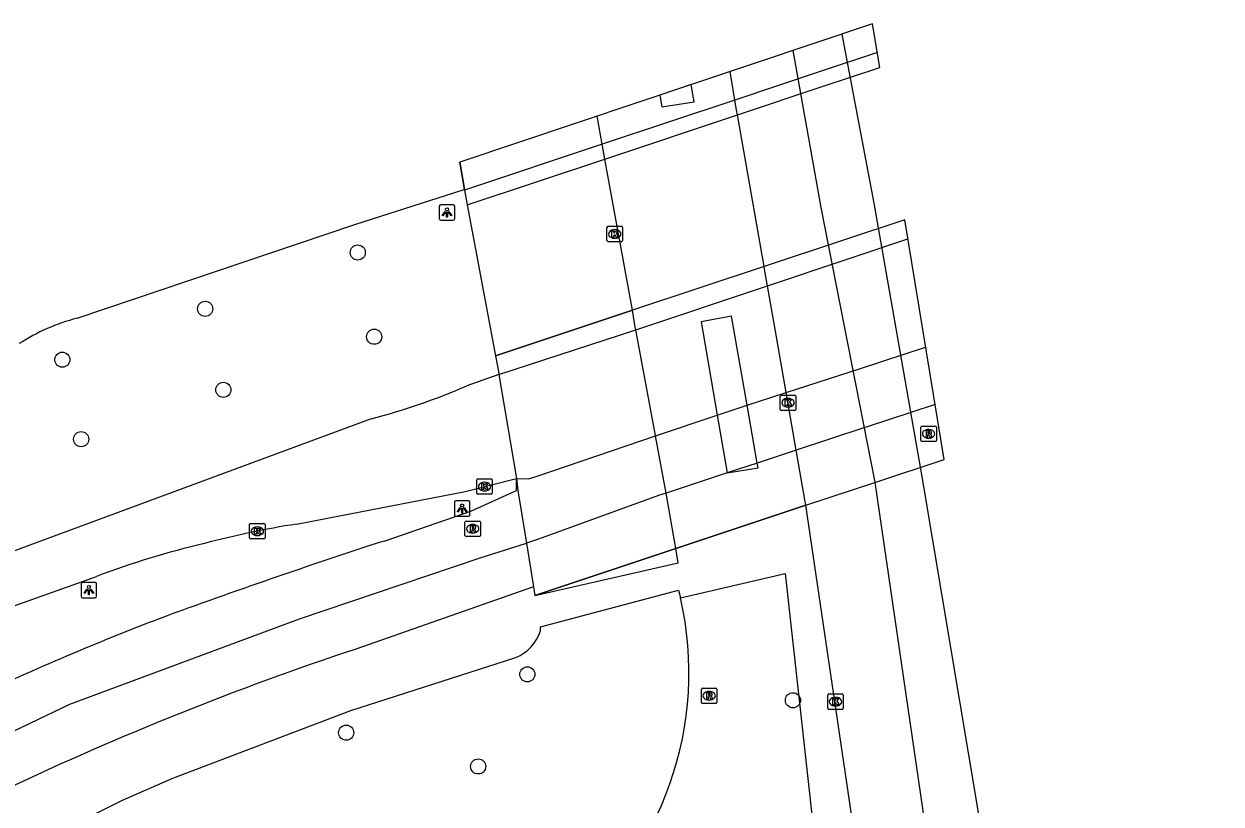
# Model space of a CAD drawing. Extents: x 160732 to 162105, y 387428 to 388479.
# Drawn here: x 162027.5 to 162104.9, y 388428.1 to 388478.6 of the extents above; entities that cross this region are included whole.
import ezdxf

# ---------------------------------------------------------------- set-up
doc = ezdxf.new("R2010")
doc.units = 0
for name, color, linetype in [('IMGEO_Berm_groen', 7, 'Continuous'), ('IMGEO_Boom', 7, 'Continuous'), ('IMGEO_Dek', 7, 'Continuous'), ('IMGEO_Fietspad_gesloten', 7, 'Continuous'), ('IMGEO_Hek', 7, 'Continuous'), ('IMGEO_Kolk', 7, 'Continuous'), ('IMGEO_Lichtpunt', 7, 'Continuous'), ('IMGEO_Loofbos', 7, 'Continuous'), ('IMGEO_Pijler', 7, 'Continuous'), ('IMGEO_Rijbaan_regionaal_gesloten', 7, 'Continuous'), ('IMGEO_Rioolput', 7, 'Continuous'), ('IMGEO_Verkeerseiland_groen', 7, 'Continuous'), ('IMGEO_Voetpad_open', 7, 'Continuous')]:
    doc.layers.add(name, color=color, linetype=linetype)

msp = doc.modelspace()

# ---------------------------------------------------------------- linework, layer by layer
at = {"layer": 'IMGEO_Berm_groen'}
for points in [[(162060.446, 388442.172), (162060.538, 388441.61), (162069.801, 388443.718), (162069.648, 388444.639), (162069.023, 388448.233), (162068.344, 388451.925), (162068.339, 388451.95), (162067.056, 388458.803), (162067.025, 388458.969), (162066.846, 388460.057), (162065.067, 388469.848), (162064.897, 388470.803), (162064.572, 388472.629)], [(162069.952, 388441.454), (162076.72, 388443.022), (162078.59, 388426.252)], [(162060.904, 388439.311), (162060.903, 388439.571), (162069.835, 388441.938), (162069.952, 388441.454)], [(161980.578, 388402.259), (161985.563, 388405.228), (161993.191, 388409.273), (162000, 388412.17), (162002.849, 388413.382), (162006.384, 388415.388), (162009.399, 388416.904), (162018.639, 388420.731), (162033.856, 388428.36), (162037.113, 388429.776), (162048.619, 388434.158), (162059.301, 388437.589)]]:
    msp.add_lwpolyline(points, dxfattribs=at)
msp.add_arc((162058.187, 388440.233), 2.869, 292.84433, 341.25509, dxfattribs=at)
at = {"layer": 'IMGEO_Boom'}
for centre in [(162049.078, 388463.796), (162039.206, 388460.157), (162050.142, 388458.348), (162029.968, 388456.862), (162040.384, 388454.913), (162031.183, 388451.719), (162060.046, 388436.499), (162077.227, 388434.822), (162048.33, 388432.726), (162056.869, 388430.542)]:
    msp.add_circle(centre, 0.489, dxfattribs=at)
at = {"layer": 'IMGEO_Dek'}
for points in [[(162082.844, 388475.779), (162082.384, 388478.59), (162055.675, 388469.651), (162055.973, 388467.88), (162055.98, 388467.838), (162056.146, 388466.874), (162065.067, 388469.848), (162073.635, 388472.707), (162079.18, 388474.557)], [(162087.001, 388450.408), (162084.459, 388465.921), (162080.502, 388464.604), (162075.365, 388462.894), (162066.846, 388460.057), (162057.993, 388457.11), (162058.172, 388456.092), (162058.206, 388455.894), (162059.344, 388449.166), (162059.43, 388448.391), (162059.945, 388445.24), (162059.985, 388444.992), (162060.446, 388442.172), (162060.538, 388441.61), (162069.648, 388444.639), (162078.071, 388447.439), (162082.582, 388448.939)]]:
    msp.add_lwpolyline(points, close=True, dxfattribs=at)
at = {"layer": 'IMGEO_Fietspad_gesloten'}
for points in [[(162086.418, 388453.967), (162084.848, 388453.45), (162082.103, 388452.545), (162081.879, 388452.471), (162077.446, 388451.01), (162074.92, 388450.177), (162072.963, 388449.532), (162069.023, 388448.233), (162068.529, 388448.07), (162060.776, 388445.244), (162059.985, 388444.992)], [(162050.78, 388445.128), (162056.395, 388447.056), (162059.353, 388448.394), (162059.344, 388449.166)], [(162059.344, 388449.166), (162059.43, 388448.391), (162059.945, 388445.24), (162059.985, 388444.992)], [(161987.359, 388413.013), (161989.854, 388414.061), (162001.333, 388419.333), (162003.581, 388420.941), (162021.115, 388430.113), (162030.453, 388434.571), (162045.305, 388440.102), (162056.922, 388444.017), (162059.985, 388444.992)]]:
    msp.add_lwpolyline(points, dxfattribs=at)
for centre, radius, start, end in [((162172.089, 388070.568), 393.715, 107.94565, 110.17695), ((162103.961, 388264.098), 188.583, 111.02927, 115.00316)]:
    msp.add_arc(centre, radius, start, end, dxfattribs=at)
at = {"layer": 'IMGEO_Hek'}
for points in [[(162079.18, 388474.557), (162082.844, 388475.779)], [(162073.635, 388472.707), (162079.18, 388474.557)], [(162065.067, 388469.848), (162073.635, 388472.707)], [(162056.146, 388466.874), (162065.067, 388469.848)], [(162084.459, 388465.921), (162080.502, 388464.604)], [(162080.502, 388464.604), (162075.365, 388462.894)], [(162075.365, 388462.894), (162066.846, 388460.057)], [(162057.993, 388457.11), (162066.846, 388460.057)], [(162082.582, 388448.939), (162087.001, 388450.408)], [(162078.071, 388447.439), (162082.582, 388448.939)], [(162078.071, 388447.439), (162069.648, 388444.639)], [(162069.648, 388444.639), (162060.538, 388441.61)]]:
    msp.add_lwpolyline(points, dxfattribs=at)
at = {"layer": 'IMGEO_Kolk'}
for p, q in [((162065.199, 388464.574), (162065.199, 388465.426)), ((162065.274, 388465.5), (162066.126, 388465.5)), ((162066.2, 388465.426), (162066.2, 388464.574)), ((162065.71, 388464.72), (162065.685, 388464.72)), ((162065.687, 388465.28), (162065.712, 388465.28)), ((162066.126, 388464.5), (162065.274, 388464.5)), ((162076.408, 388453.65), (162076.408, 388454.502)), ((162076.483, 388454.576), (162077.335, 388454.576)), ((162076.896, 388454.356), (162076.921, 388454.356)), ((162077.409, 388454.502), (162077.409, 388453.65)), ((162077.335, 388453.576), (162076.483, 388453.576)), ((162076.919, 388453.796), (162076.894, 388453.796)), ((162056.778, 388448.228), (162056.778, 388449.08)), ((162056.853, 388449.154), (162057.705, 388449.154)), ((162057.266, 388448.934), (162057.291, 388448.934)), ((162057.779, 388449.08), (162057.779, 388448.228)), ((162057.705, 388448.154), (162056.853, 388448.154)), ((162057.289, 388448.374), (162057.264, 388448.374)), ((162042.082, 388445.338), (162042.082, 388446.19)), ((162042.157, 388446.264), (162043.009, 388446.264)), ((162043.083, 388446.19), (162043.083, 388445.338)), ((162042.593, 388445.484), (162042.568, 388445.484)), ((162042.57, 388446.044), (162042.595, 388446.044)), ((162043.009, 388445.264), (162042.157, 388445.264)), ((162079.555, 388435.232), (162080.407, 388435.232)), ((162079.48, 388434.306), (162079.48, 388435.158)), ((162079.991, 388434.452), (162079.966, 388434.452)), ((162079.968, 388435.012), (162079.993, 388435.012)), ((162080.481, 388435.158), (162080.481, 388434.306)), ((162080.407, 388434.232), (162079.555, 388434.232))]:
    msp.add_line(p, q, dxfattribs=at)
for points in [[(162065.199, 388464.574), (162065.199, 388465.426)], [(162065.274, 388465.5), (162066.126, 388465.5)], [(162066.2, 388465.426), (162066.2, 388464.574)], [(162065.52, 388465.2), (162065.643, 388465.2), (162065.643, 388465.049), (162065.773, 388465.2), (162065.937, 388465.2), (162065.791, 388465.049), (162065.944, 388464.8), (162065.792, 388464.8), (162065.707, 388464.964), (162065.643, 388464.897), (162065.643, 388464.8), (162065.52, 388464.8), (162065.52, 388465.2)], [(162066.126, 388464.5), (162065.274, 388464.5)], [(162076.408, 388453.65), (162076.408, 388454.502)], [(162076.483, 388454.576), (162077.335, 388454.576)], [(162076.729, 388454.276), (162076.852, 388454.276), (162076.852, 388454.125), (162076.982, 388454.276), (162077.146, 388454.276), (162077, 388454.125), (162077.153, 388453.876), (162077.001, 388453.876), (162076.916, 388454.04), (162076.852, 388453.973), (162076.852, 388453.876), (162076.729, 388453.876), (162076.729, 388454.276)], [(162077.409, 388454.502), (162077.409, 388453.65)], [(162077.335, 388453.576), (162076.483, 388453.576)], [(162056.778, 388448.228), (162056.778, 388449.08)], [(162056.853, 388449.154), (162057.705, 388449.154)], [(162057.099, 388448.854), (162057.222, 388448.854), (162057.222, 388448.703), (162057.352, 388448.854), (162057.516, 388448.854), (162057.37, 388448.703), (162057.523, 388448.454), (162057.371, 388448.454), (162057.286, 388448.618), (162057.222, 388448.551), (162057.222, 388448.454), (162057.099, 388448.454), (162057.099, 388448.854)], [(162057.779, 388449.08), (162057.779, 388448.228)], [(162057.705, 388448.154), (162056.853, 388448.154)], [(162042.082, 388445.338), (162042.082, 388446.19)], [(162042.157, 388446.264), (162043.009, 388446.264)], [(162043.083, 388446.19), (162043.083, 388445.338)], [(162042.403, 388445.964), (162042.526, 388445.964), (162042.526, 388445.813), (162042.656, 388445.964), (162042.82, 388445.964), (162042.674, 388445.813), (162042.827, 388445.564), (162042.675, 388445.564), (162042.59, 388445.728), (162042.526, 388445.661), (162042.526, 388445.564), (162042.403, 388445.564), (162042.403, 388445.964)], [(162043.009, 388445.264), (162042.157, 388445.264)], [(162079.555, 388435.232), (162080.407, 388435.232)], [(162079.48, 388434.306), (162079.48, 388435.158)], [(162079.801, 388434.932), (162079.924, 388434.932), (162079.924, 388434.781), (162080.054, 388434.932), (162080.218, 388434.932), (162080.072, 388434.781), (162080.225, 388434.532), (162080.073, 388434.532), (162079.988, 388434.696), (162079.924, 388434.629), (162079.924, 388434.532), (162079.801, 388434.532), (162079.801, 388434.932)], [(162080.481, 388435.158), (162080.481, 388434.306)], [(162080.407, 388434.232), (162079.555, 388434.232)]]:
    msp.add_lwpolyline(points, dxfattribs=at)
for centre, start, end in [((162065.276, 388465.424), 91.55205, 178.44795), ((162065.276, 388465.424), 91.55205, 178.44795), ((162066.124, 388465.424), 1.55205, 88.44795), ((162066.124, 388465.424), 1.55205, 88.44795), ((162065.276, 388464.576), 181.55205, 268.44795), ((162065.276, 388464.576), 181.55205, 268.44795), ((162066.124, 388464.576), 271.55205, 358.44795), ((162066.124, 388464.576), 271.55205, 358.44795), ((162076.485, 388454.5), 91.55205, 178.44795), ((162076.485, 388454.5), 91.55205, 178.44795), ((162077.333, 388454.5), 1.55205, 88.44795), ((162077.333, 388454.5), 1.55205, 88.44795), ((162076.485, 388453.652), 181.55205, 268.44795), ((162076.485, 388453.652), 181.55205, 268.44795), ((162077.333, 388453.652), 271.55205, 358.44795), ((162077.333, 388453.652), 271.55205, 358.44795), ((162056.855, 388449.078), 91.55205, 178.44795), ((162056.855, 388449.078), 91.55205, 178.44795), ((162057.703, 388449.078), 1.55205, 88.44795), ((162057.703, 388449.078), 1.55205, 88.44795), ((162056.855, 388448.23), 181.55205, 268.44795), ((162056.855, 388448.23), 181.55205, 268.44795), ((162057.703, 388448.23), 271.55205, 358.44795), ((162057.703, 388448.23), 271.55205, 358.44795), ((162042.159, 388446.188), 91.55205, 178.44795), ((162042.159, 388446.188), 91.55205, 178.44795), ((162043.007, 388446.188), 1.55205, 88.44795), ((162043.007, 388446.188), 1.55205, 88.44795), ((162042.159, 388445.34), 181.55205, 268.44795), ((162042.159, 388445.34), 181.55205, 268.44795), ((162043.007, 388445.34), 271.55205, 358.44795), ((162043.007, 388445.34), 271.55205, 358.44795), ((162079.557, 388435.156), 91.55205, 178.44795), ((162079.557, 388435.156), 91.55205, 178.44795), ((162080.405, 388435.156), 1.55205, 88.44795), ((162080.405, 388435.156), 1.55205, 88.44795), ((162079.557, 388434.308), 181.55205, 268.44795), ((162079.557, 388434.308), 181.55205, 268.44795), ((162080.405, 388434.308), 271.55205, 358.44795), ((162080.405, 388434.308), 271.55205, 358.44795)]:
    msp.add_arc(centre, 0.0765, start, end, dxfattribs=at)
for centre, major_axis, ratio, start_param, end_param in [((162065.686, 388465), (-0.387, 0.002), 0.722429, 4.712389, 7.853982), ((162065.711, 388465), (-0.39, 0.002), 0.717154, 1.570796, 4.712389), ((162076.895, 388454.076), (-0.387, 0.002), 0.722429, 4.712389, 7.853982), ((162076.92, 388454.076), (-0.39, 0.002), 0.717154, 1.570796, 4.712389), ((162057.265, 388448.654), (-0.387, 0.002), 0.722429, 4.712389, 7.853982), ((162057.29, 388448.654), (-0.39, 0.002), 0.717154, 1.570796, 4.712389), ((162042.569, 388445.764), (-0.387, 0.002), 0.722429, 4.712389, 7.853982), ((162042.594, 388445.764), (-0.39, 0.002), 0.717154, 1.570796, 4.712389), ((162079.967, 388434.732), (-0.387, 0.002), 0.722429, 4.712389, 7.853982), ((162079.992, 388434.732), (-0.39, 0.002), 0.717154, 1.570796, 4.712389)]:
    msp.add_ellipse(centre, major_axis=major_axis, ratio=ratio, start_param=start_param, end_param=end_param, dxfattribs=at)
at = {"layer": 'IMGEO_Lichtpunt'}
for p, q in [((162054.352, 388466.796), (162054.352, 388465.989)), ((162054.352, 388466.796), (162054.352, 388465.989)), ((162055.254, 388466.891), (162054.446, 388466.891)), ((162055.254, 388466.891), (162054.446, 388466.891)), ((162055.348, 388465.989), (162055.348, 388466.796)), ((162055.348, 388465.989), (162055.348, 388466.796)), ((162054.446, 388465.895), (162055.254, 388465.895)), ((162054.446, 388465.895), (162055.254, 388465.895)), ((162055.333, 388447.632), (162055.333, 388446.825)), ((162055.333, 388447.632), (162055.333, 388446.825)), ((162056.235, 388447.727), (162055.427, 388447.727)), ((162056.235, 388447.727), (162055.427, 388447.727)), ((162056.329, 388446.825), (162056.329, 388447.632)), ((162056.329, 388446.825), (162056.329, 388447.632)), ((162055.427, 388446.731), (162056.235, 388446.731)), ((162055.427, 388446.731), (162056.235, 388446.731)), ((162031.186, 388442.358), (162031.186, 388441.551)), ((162031.186, 388442.358), (162031.186, 388441.551)), ((162032.088, 388442.453), (162031.28, 388442.453)), ((162032.088, 388442.453), (162031.28, 388442.453)), ((162032.182, 388441.551), (162032.182, 388442.358)), ((162032.182, 388441.551), (162032.182, 388442.358)), ((162031.28, 388441.457), (162032.088, 388441.457)), ((162031.28, 388441.457), (162032.088, 388441.457))]:
    msp.add_line(p, q, dxfattribs=at)
for points in [[(162054.726, 388466.46), (162054.765, 388466.432), (162054.577, 388466.17), (162054.539, 388466.197), (162054.726, 388466.46)], [(162054.828, 388466.412), (162054.875, 388466.412), (162054.875, 388466.09), (162054.828, 388466.09), (162054.828, 388466.412)], [(162054.938, 388466.432), (162054.976, 388466.459), (162055.163, 388466.197), (162055.124, 388466.169), (162054.938, 388466.432)], [(162055.707, 388447.296), (162055.746, 388447.268), (162055.558, 388447.006), (162055.52, 388447.033), (162055.707, 388447.296)], [(162055.809, 388447.248), (162055.856, 388447.248), (162055.856, 388446.926), (162055.809, 388446.926), (162055.809, 388447.248)], [(162055.919, 388447.268), (162055.957, 388447.295), (162056.144, 388447.033), (162056.105, 388447.005), (162055.919, 388447.268)], [(162031.56, 388442.022), (162031.599, 388441.994), (162031.411, 388441.732), (162031.373, 388441.759), (162031.56, 388442.022)], [(162031.662, 388441.974), (162031.709, 388441.974), (162031.709, 388441.652), (162031.662, 388441.652), (162031.662, 388441.974)], [(162031.772, 388441.994), (162031.81, 388442.021), (162031.997, 388441.759), (162031.958, 388441.731), (162031.772, 388441.994)]]:
    msp.add_lwpolyline(points, dxfattribs=at)
for centre in [(162054.851, 388466.594), (162055.832, 388447.43), (162031.685, 388442.156)]:
    msp.add_circle(centre, 0.0994, dxfattribs=at)
for centre, start, end in [((162054.446, 388466.796), 90, 180), ((162054.446, 388466.796), 90, 180), ((162055.254, 388466.796), 0, 90), ((162055.254, 388466.796), 0, 90), ((162054.446, 388465.989), 180, 270), ((162054.446, 388465.989), 180, 270), ((162055.254, 388465.989), 270, 0), ((162055.254, 388465.989), 270, 360), ((162055.427, 388447.632), 90, 180), ((162055.427, 388447.632), 90, 180), ((162056.235, 388447.632), 0, 90), ((162056.235, 388447.632), 0, 90), ((162055.427, 388446.825), 180, 270), ((162055.427, 388446.825), 180, 270), ((162056.235, 388446.825), 270, 0), ((162056.235, 388446.825), 270, 360), ((162031.28, 388442.358), 90, 180), ((162031.28, 388442.358), 90, 180), ((162032.088, 388442.358), 0, 90), ((162032.088, 388442.358), 0, 90), ((162031.28, 388441.551), 180, 270), ((162031.28, 388441.551), 180, 270), ((162032.088, 388441.551), 270, 0), ((162032.088, 388441.551), 270, 360)]:
    msp.add_arc(centre, 0.0946, start, end, dxfattribs=at)
at = {"layer": 'IMGEO_Loofbos'}
msp.add_arc((162048.913, 388436.607), 21.59, 308.15738, 12.97299, dxfattribs=at)
at = {"layer": 'IMGEO_Pijler'}
for points in [[(162070.647, 388474.662), (162068.616, 388473.982), (162068.741, 388473.236), (162070.84, 388473.551)], [(162074.264, 388453.913), (162073.252, 388459.67), (162071.284, 388459.316), (162072.322, 388453.269), (162072.963, 388449.532), (162074.975, 388449.866), (162074.92, 388450.177)]]:
    msp.add_lwpolyline(points, close=True, dxfattribs=at)
at = {"layer": 'IMGEO_Rijbaan_regionaal_gesloten'}
for points in [[(162103.309, 388169.403), (162103.885, 388177.945), (162104.921, 388209.567), (162104.508, 388250.086), (162103.536, 388284.211), (162099.841, 388334.182), (162097.509, 388357.904), (162095.224, 388382.507), (162092.114, 388406.229), (162089.198, 388427.812), (162085.692, 388448.666), (162085.484, 388449.904), (162082.482, 388466.983), (162080.416, 388477.931)], [(162082.687, 388476.741), (162079.052, 388475.526), (162073.472, 388473.661), (162064.897, 388470.803), (162055.98, 388467.838)], [(162092.627, 388362.174), (162088.967, 388400.851), (162087.853, 388412.62), (162082.876, 388446.721), (162082.554, 388448.93), (162079.058, 388466.717), (162077.24, 388476.869)], [(162081.863, 388422.039), (162081.473, 388424.368), (162078.071, 388447.439), (162078.007, 388447.804), (162077.446, 388451.01), (162076.794, 388454.73), (162076.791, 388454.75), (162076.096, 388458.718), (162075.583, 388461.648), (162075.566, 388461.746), (162075.417, 388462.596), (162075.365, 388462.894), (162073.635, 388472.707), (162073.582, 388473.01), (162073.16, 388475.503)], [(162055.973, 388467.88), (162055.675, 388469.651)], [(162030.921, 388459.548), (162048.888, 388465.609), (162055.957, 388467.875), (162055.973, 388467.88)], [(162058.206, 388455.894), (162067.056, 388458.803), (162075.583, 388461.648), (162080.669, 388463.345), (162084.663, 388464.678)], [(162059.344, 388449.166), (162060.12, 388449.15), (162060.675, 388449.334), (162068.344, 388451.925), (162072.322, 388453.269), (162074.264, 388453.913), (162076.794, 388454.73), (162081.607, 388456.285), (162085.809, 388457.68)], [(162058.206, 388455.894), (162056.138, 388455.172)], [(162058.206, 388455.894), (162059.344, 388449.166)], [(162049.935, 388453.041), (162026.706, 388444.424), (162004.724, 388436.629), (162001.106, 388435.443)], [(162045.118, 388446.224), (162055.908, 388448.314), (162056.111, 388448.364), (162059.344, 388449.166)], [(162002.658, 388432.334), (162032.176, 388442.84)]]:
    msp.add_lwpolyline(points, dxfattribs=at)
for centre, radius, start, end in [((162034.087, 388447.293), 12.657, 104.48441, 123.04438), ((162039.106, 388494.657), 43.002, 284.58609, 293.33355), ((162053.675, 388390.918), 55.964, 98.7955, 105.02837), ((162052.254, 388389.445), 57.045, 103.26565, 110.60765)]:
    msp.add_arc(centre, radius, start, end, dxfattribs=at)
at = {"layer": 'IMGEO_Rioolput'}
for p, q in [((162085.503, 388451.638), (162085.503, 388452.49)), ((162085.578, 388452.564), (162086.43, 388452.564)), ((162085.991, 388452.344), (162086.016, 388452.344)), ((162086.504, 388452.49), (162086.504, 388451.638)), ((162086.43, 388451.564), (162085.578, 388451.564)), ((162086.014, 388451.784), (162085.989, 388451.784)), ((162056.014, 388445.495), (162056.014, 388446.347)), ((162056.089, 388446.421), (162056.941, 388446.421)), ((162056.502, 388446.201), (162056.527, 388446.201)), ((162057.015, 388446.347), (162057.015, 388445.495)), ((162056.941, 388445.421), (162056.089, 388445.421)), ((162056.525, 388445.641), (162056.5, 388445.641)), ((162071.306, 388434.687), (162071.306, 388435.539)), ((162071.381, 388435.613), (162072.233, 388435.613)), ((162071.794, 388435.393), (162071.819, 388435.393)), ((162072.307, 388435.539), (162072.307, 388434.687)), ((162072.233, 388434.613), (162071.381, 388434.613)), ((162071.817, 388434.833), (162071.792, 388434.833))]:
    msp.add_line(p, q, dxfattribs=at)
for points in [[(162085.503, 388451.638), (162085.503, 388452.49)], [(162085.578, 388452.564), (162086.43, 388452.564)], [(162086.092, 388452.262), (162085.84, 388452.264), (162085.84, 388451.864)], [(162086.504, 388452.49), (162086.504, 388451.638)], [(162086.43, 388451.564), (162085.578, 388451.564)], [(162085.84, 388451.864), (162085.964, 388451.864), (162085.964, 388452.026), (162085.975, 388452.026)], [(162086.018, 388452.183), (162085.964, 388452.183), (162085.964, 388452.102)], [(162085.964, 388452.102), (162086.016, 388452.102)], [(162086.022, 388451.997), (162086.093, 388451.864), (162086.233, 388451.864), (162086.168, 388451.99)], [(162056.014, 388445.495), (162056.014, 388446.347)], [(162056.089, 388446.421), (162056.941, 388446.421)], [(162056.603, 388446.119), (162056.351, 388446.121), (162056.351, 388445.721)], [(162057.015, 388446.347), (162057.015, 388445.495)], [(162056.941, 388445.421), (162056.089, 388445.421)], [(162056.351, 388445.721), (162056.475, 388445.721), (162056.475, 388445.883), (162056.486, 388445.883)], [(162056.529, 388446.04), (162056.475, 388446.04), (162056.475, 388445.959)], [(162056.475, 388445.959), (162056.527, 388445.959)], [(162056.533, 388445.854), (162056.604, 388445.721), (162056.744, 388445.721), (162056.679, 388445.847)], [(162071.306, 388434.687), (162071.306, 388435.539)], [(162071.381, 388435.613), (162072.233, 388435.613)], [(162071.895, 388435.311), (162071.643, 388435.313), (162071.643, 388434.913)], [(162071.821, 388435.232), (162071.767, 388435.232), (162071.767, 388435.151)], [(162072.307, 388435.539), (162072.307, 388434.687)], [(162072.233, 388434.613), (162071.381, 388434.613)], [(162071.643, 388434.913), (162071.767, 388434.913), (162071.767, 388435.075), (162071.778, 388435.075)], [(162071.767, 388435.151), (162071.819, 388435.151)], [(162071.825, 388435.046), (162071.896, 388434.913), (162072.036, 388434.913), (162071.971, 388435.039)]]:
    msp.add_lwpolyline(points, dxfattribs=at)
for centre, radius, start, end in [((162085.58, 388452.488), 0.0765, 91.55205, 178.44795), ((162085.58, 388452.488), 0.0765, 91.55205, 178.44795), ((162086.091, 388452.152), 0.109, 350.36119, 89.41601), ((162086.428, 388452.488), 0.0765, 1.55205, 88.44795), ((162086.428, 388452.488), 0.0765, 1.55205, 88.44795), ((162085.58, 388451.64), 0.0765, 181.55205, 268.44795), ((162085.58, 388451.64), 0.0765, 181.55205, 268.44795), ((162085.974, 388451.973), 0.0533, 26.02933, 88.69889), ((162086, 388452.291), 0.19, 274.7715, 282.96867), ((162086.024, 388452.087), 0.0964, 77.00612, 93.18647), ((162086.038, 388452.144), 0.0378, 276.66336, 79.67722), ((162086.089, 388452.152), 0.112, 277.58423, 350.98172), ((162086.073, 388451.937), 0.108, 29.51342, 73.79051), ((162086.428, 388451.64), 0.0765, 271.55205, 358.44795), ((162086.428, 388451.64), 0.0765, 271.55205, 358.44795), ((162056.091, 388446.345), 0.0765, 91.55205, 178.44795), ((162056.091, 388446.345), 0.0765, 91.55205, 178.44795), ((162056.602, 388446.009), 0.109, 350.36119, 89.41601), ((162056.939, 388446.345), 0.0765, 1.55205, 88.44795), ((162056.939, 388446.345), 0.0765, 1.55205, 88.44795), ((162056.091, 388445.497), 0.0765, 181.55205, 268.44795), ((162056.091, 388445.497), 0.0765, 181.55205, 268.44795), ((162056.485, 388445.83), 0.0533, 26.02933, 88.69889), ((162056.511, 388446.148), 0.19, 274.7715, 282.96867), ((162056.535, 388445.944), 0.0964, 77.00612, 93.18647), ((162056.549, 388446.001), 0.0378, 276.66336, 79.67722), ((162056.6, 388446.009), 0.112, 277.58423, 350.98172), ((162056.584, 388445.794), 0.108, 29.51342, 73.79051), ((162056.939, 388445.497), 0.0765, 271.55205, 358.44795), ((162056.939, 388445.497), 0.0765, 271.55205, 358.44795), ((162071.383, 388435.537), 0.0765, 91.55205, 178.44795), ((162071.383, 388435.537), 0.0765, 91.55205, 178.44795), ((162071.827, 388435.136), 0.0964, 77.00612, 93.18647), ((162071.841, 388435.193), 0.0378, 276.66336, 79.67722), ((162071.894, 388435.201), 0.109, 350.36119, 89.41601), ((162072.231, 388435.537), 0.0765, 1.55205, 88.44795), ((162072.231, 388435.537), 0.0765, 1.55205, 88.44795), ((162071.383, 388434.689), 0.0765, 181.55205, 268.44795), ((162071.383, 388434.689), 0.0765, 181.55205, 268.44795), ((162071.777, 388435.022), 0.0533, 26.02933, 88.69889), ((162071.803, 388435.34), 0.19, 274.7715, 282.96867), ((162071.892, 388435.201), 0.112, 277.58423, 350.98172), ((162071.876, 388434.986), 0.108, 29.51342, 73.79051), ((162072.231, 388434.689), 0.0765, 271.55205, 358.44795), ((162072.231, 388434.689), 0.0765, 271.55205, 358.44795)]:
    msp.add_arc(centre, radius, start, end, dxfattribs=at)
for centre, major_axis, ratio, start_param, end_param in [((162085.99, 388452.064), (-0.387, 0.002), 0.722429, 4.712389, 7.853982), ((162086.015, 388452.064), (-0.39, 0.002), 0.717154, 1.570796, 4.712389), ((162056.501, 388445.921), (-0.387, 0.002), 0.722429, 4.712389, 7.853982), ((162056.526, 388445.921), (-0.39, 0.002), 0.717154, 1.570796, 4.712389), ((162071.793, 388435.113), (-0.387, 0.002), 0.722429, 4.712389, 7.853982), ((162071.818, 388435.113), (-0.39, 0.002), 0.717154, 1.570796, 4.712389)]:
    msp.add_ellipse(centre, major_axis=major_axis, ratio=ratio, start_param=start_param, end_param=end_param, dxfattribs=at)
at = {"layer": 'IMGEO_Verkeerseiland_groen'}
msp.add_lwpolyline([(162055.973, 388467.88), (162055.98, 388467.838), (162056.146, 388466.874), (162057.993, 388457.11), (162058.172, 388456.092), (162058.206, 388455.894)], dxfattribs=at)
at = {"layer": 'IMGEO_Voetpad_open'}
for points in [[(162059.985, 388444.992), (162060.446, 388442.172)], [(162060.446, 388442.172), (162048.95, 388438.137)]]:
    msp.add_lwpolyline(points, dxfattribs=at)
msp.add_arc((162112.729, 388246.303), 202.158, 108.39051, 115.32458, dxfattribs=at)

doc.saveas('drawing.dxf')
